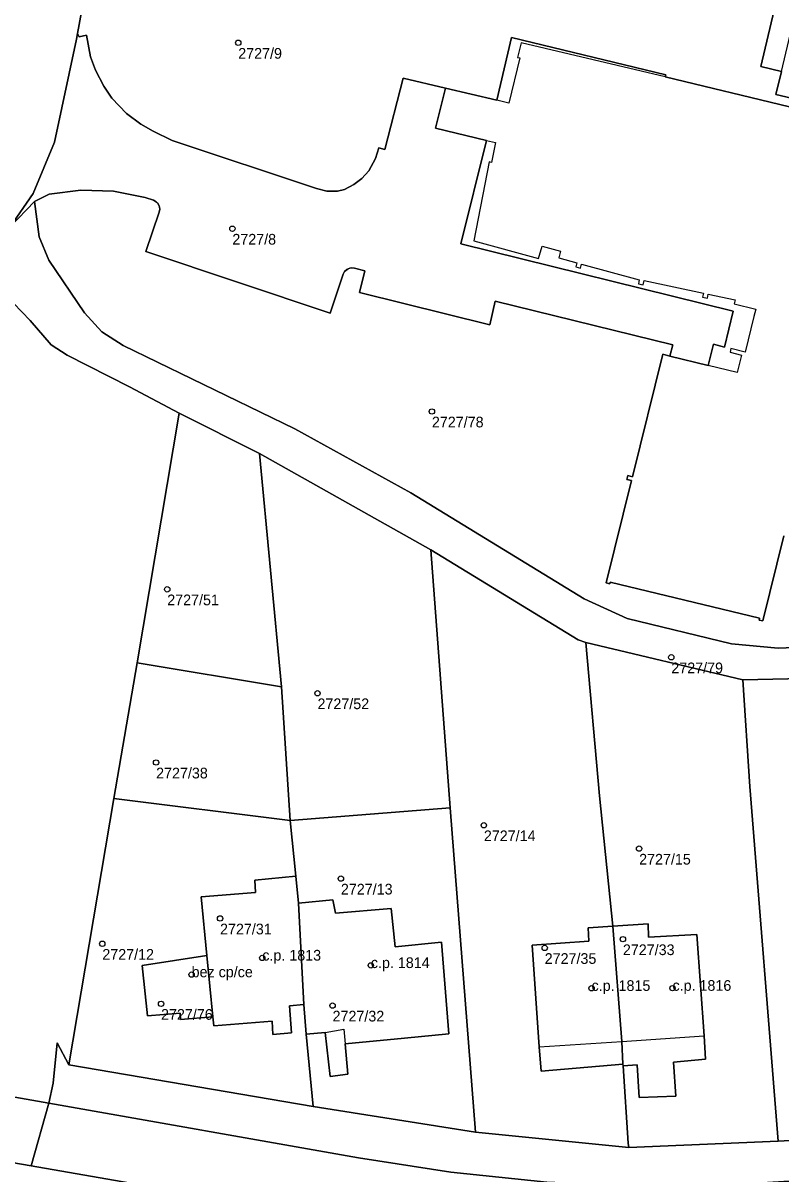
# Model space of a CAD drawing. Extents: x -878211 to -870363, y -1058464 to -1052522.
# Drawn here: x -873441.8 to -873370.9, y -1055807.3 to -1055699.6 of the extents above; entities that cross this region are included whole.
import ezdxf

# ---------------------------------------------------------------- set-up
doc = ezdxf.new("R2010")
doc.units = 0
for name, color, linetype in [('Vrstva 50', 7, 'Continuous'), ('Vrstva 51', 7, 'Continuous'), ('Vrstva 52', 7, 'Continuous')]:
    doc.layers.add(name, color=color, linetype=linetype)

msp = doc.modelspace()

# ---------------------------------------------------------------- linework, layer by layer
at = {"layer": 'Vrstva 50'}
for centre in [(-873421.64, -1055701.47994), (-873422.19, -1055718.86994), (-873403.53, -1055735.96994), (-873428.28, -1055752.60994), (-873381.14, -1055758.96994), (-873414.23, -1055762.32994), (-873429.32, -1055768.80994), (-873398.67, -1055774.67994), (-873384.15, -1055776.86994), (-873412.04, -1055779.66994), (-873423.34, -1055783.39994), (-873434.35, -1055785.76994), (-873385.67, -1055785.33994), (-873392.98, -1055786.15994), (-873419.39, -1055787.08994), (-873409.24, -1055787.78994), (-873426, -1055788.64994), (-873388.6, -1055789.92994), (-873381.03, -1055789.91994), (-873428.86, -1055791.38994), (-873412.82, -1055791.54994)]:
    msp.add_circle(centre, 0.25, dxfattribs=at)
at = {"layer": 'Vrstva 51'}
for points in [[(-873436.66, -1055700.61), (-873433.51, -1055683.48), (-873432.52, -1055680.36), (-873431.45, -1055677.87), (-873430.28, -1055675.92), (-873428.95, -1055674.42), (-873428.65, -1055674.07), (-873427.62, -1055673), (-873425.81, -1055671.88), (-873423.86, -1055671.56), (-873422.29, -1055665.68), (-873421.75, -1055663.61), (-873456.25, -1055657.13)], [(-873433.51, -1055683.48), (-873436.66, -1055700.61), (-873436.51, -1055700.92), (-873435.84, -1055700.78), (-873435.46, -1055702.78), (-873434.99, -1055704.03), (-873434.21, -1055705.53), (-873433.45, -1055706.65), (-873432.08, -1055708.08), (-873430.75, -1055709.08), (-873429.61, -1055709.75), (-873427.81, -1055710.61), (-873414.31, -1055715.11), (-873413.34, -1055715.36), (-873412.35, -1055715.35), (-873411.7, -1055715.21), (-873410.82, -1055714.75), (-873410.07, -1055714.19), (-873409.42, -1055713.46), (-873408.8, -1055712.31), (-873408.5, -1055711.32), (-873407.92, -1055711.46), (-873406.23, -1055704.8), (-873402.27, -1055705.72), (-873397.45, -1055706.84), (-873396.09, -1055700.98), (-873381.66, -1055704.47), (-873381.71, -1055704.67), (-873370.1, -1055707.48)], [(-873369.9, -1055706.66), (-873371.36, -1055706.31), (-873370.85, -1055704.17), (-873372.78, -1055703.71), (-873370.97, -1055696.02)], [(-873442.96, -1055718.71), (-873440.83, -1055715.59), (-873438.81, -1055710.78), (-873436.76, -1055701.15), (-873436.66, -1055700.61)], [(-873370.1, -1055707.48), (-873381.71, -1055704.67), (-873381.66, -1055704.47), (-873396.09, -1055700.98), (-873397.45, -1055706.84), (-873402.27, -1055705.72), (-873403.18, -1055709.46), (-873398.41, -1055710.61), (-873400.83, -1055720.29), (-873375.37, -1055726.6), (-873376.18, -1055729.94), (-873377.21, -1055729.68), (-873377.7, -1055731.67), (-873381.29, -1055730.79), (-873381.92, -1055730.62), (-873384.76, -1055742.07), (-873385.21, -1055741.96), (-873385.31, -1055742.33), (-873384.85, -1055742.44), (-873387.23, -1055752.01), (-873386.88, -1055752.1), (-873386.85, -1055751.93), (-873372.89, -1055755.32), (-873372.92, -1055755.49), (-873372.57, -1055755.57), (-873370.61, -1055747.62)], [(-873370.85, -1055704.17), (-873371.36, -1055706.31), (-873369.9, -1055706.66)], [(-873370.61, -1055747.62), (-873372.57, -1055755.57), (-873372.92, -1055755.49), (-873372.89, -1055755.32), (-873386.85, -1055751.93), (-873386.88, -1055752.1), (-873387.23, -1055752.01), (-873384.85, -1055742.44), (-873385.31, -1055742.33), (-873385.21, -1055741.96), (-873384.76, -1055742.07), (-873381.92, -1055730.62), (-873381.29, -1055730.79), (-873381, -1055729.73), (-873397.62, -1055725.66), (-873398.11, -1055727.87), (-873410.29, -1055724.85), (-873409.79, -1055722.82), (-873410.76, -1055722.57), (-873411.054, -1055722.539), (-873411.202, -1055722.561), (-873411.474, -1055722.678), (-873411.692, -1055722.879), (-873411.83, -1055723.14), (-873413.05, -1055726.78), (-873430.27, -1055721.01), (-873429.04, -1055717.32), (-873428.982, -1055717.035), (-873429.003, -1055716.825), (-873429.116, -1055716.557), (-873429.312, -1055716.344), (-873429.57, -1055716.21), (-873430.33, -1055715.96), (-873433.3, -1055715.37), (-873436.35, -1055715.26), (-873439.31, -1055715.65), (-873440.69, -1055716.33), (-873440.25, -1055719.64), (-873439.34, -1055721.81), (-873436.01, -1055726.73), (-873434.41, -1055728.51), (-873432.39, -1055729.79), (-873416.36, -1055737.59), (-873405.51, -1055743.59), (-873389.28, -1055753.51), (-873385.26, -1055755.34), (-873375.52, -1055757.71), (-873371.16, -1055758.1), (-873365.17, -1055757.87)], [(-873365.17, -1055757.87), (-873371.16, -1055758.1), (-873375.52, -1055757.71), (-873385.26, -1055755.34), (-873389.28, -1055753.51), (-873405.51, -1055743.59), (-873416.36, -1055737.59), (-873432.39, -1055729.79), (-873434.41, -1055728.51), (-873436.01, -1055726.73), (-873439.34, -1055721.81), (-873440.25, -1055719.64), (-873440.69, -1055716.33), (-873442.96, -1055718.71)], [(-873449.12, -1055798.96), (-873439.35, -1055800.68), (-873438.96, -1055798.82), (-873438.57, -1055795.04), (-873437.47, -1055797.08), (-873433.26, -1055772.17), (-873431.08, -1055759.5), (-873427.15, -1055736.14), (-873431.82, -1055733.68), (-873437.65, -1055730.7), (-873439.12, -1055729.73), (-873441.09, -1055727.45), (-873446.59, -1055721.79)], [(-873446.59, -1055721.79), (-873441.09, -1055727.45), (-873439.12, -1055729.73), (-873437.65, -1055730.7), (-873431.82, -1055733.68), (-873427.15, -1055736.14), (-873419.64, -1055739.9), (-873403.64, -1055748.9), (-873389.86, -1055757.34), (-873389.13, -1055757.58), (-873374.44, -1055761.09), (-873360.41, -1055760.75)], [(-873356.84, -1055803.41), (-873371.16, -1055804.22), (-873385.11, -1055804.82), (-873399.45, -1055803.39), (-873414.63, -1055800.99), (-873437.47, -1055797.08), (-873438.57, -1055795.04), (-873438.96, -1055798.82), (-873439.35, -1055800.68), (-873410.38, -1055805.78), (-873401.75, -1055807.14), (-873392.77, -1055808.06), (-873389.75, -1055808.18), (-873383.39, -1055808.45), (-873374.72, -1055808.25), (-873358.27, -1055807.27)], [(-873358.27, -1055807.27), (-873374.72, -1055808.25), (-873383.39, -1055808.45), (-873389.75, -1055808.18), (-873392.77, -1055808.06), (-873401.75, -1055807.14), (-873410.38, -1055805.78), (-873439.35, -1055800.68), (-873441, -1055806.55), (-873410.56, -1055811.85), (-873402.6, -1055813.06), (-873394.63, -1055814.05), (-873382.57, -1055814.48), (-873379.59, -1055814.46), (-873369.57, -1055814.1)], [(-873228.36, -1055803.11), (-873252.6, -1055804.97), (-873272.75, -1055806.45), (-873311.4, -1055809.36), (-873348.97, -1055812.62), (-873353.97, -1055813.04), (-873369.57, -1055814.1), (-873379.59, -1055814.46), (-873382.57, -1055814.48), (-873394.63, -1055814.05), (-873402.6, -1055813.06), (-873410.56, -1055811.85), (-873441, -1055806.55), (-873444.64, -1055805.92)]]:
    msp.add_lwpolyline(points, dxfattribs=at)
for points in [[(-873365.82, -1055688.26), (-873368.93, -1055688.45), (-873370.47, -1055693.3), (-873406.25, -1055684.72), (-873406.66, -1055686.58), (-873411.54, -1055685.43), (-873411.1, -1055683.58), (-873413.54, -1055683.01), (-873413.97, -1055684.86), (-873418.83, -1055683.75), (-873419.55, -1055686.7), (-873401.83, -1055690.7), (-873401.49, -1055688.82), (-873370.97, -1055696.02), (-873372.78, -1055703.71), (-873370.85, -1055704.17), (-873369.02, -1055696.48), (-873364.06, -1055697.74), (-873363.09, -1055693.88), (-873363.41, -1055693.8), (-873362.27, -1055689)], [(-873432.08, -1055708.08), (-873433.45, -1055706.65), (-873434.21, -1055705.53), (-873434.99, -1055704.03), (-873435.46, -1055702.78), (-873435.84, -1055700.78), (-873436.51, -1055700.92), (-873436.66, -1055700.61), (-873436.76, -1055701.15), (-873438.81, -1055710.78), (-873440.83, -1055715.59), (-873442.96, -1055718.71), (-873440.69, -1055716.33), (-873439.31, -1055715.65), (-873436.35, -1055715.26), (-873433.3, -1055715.37), (-873430.33, -1055715.96), (-873429.57, -1055716.21), (-873429.313, -1055716.344), (-873429.162, -1055716.492), (-873429.025, -1055716.748), (-873428.983, -1055717.035), (-873429.04, -1055717.32), (-873430.27, -1055721.01), (-873413.05, -1055726.78), (-873411.83, -1055723.14), (-873411.692, -1055722.878), (-873411.59, -1055722.768), (-873411.342, -1055722.607), (-873411.054, -1055722.538), (-873410.76, -1055722.57), (-873409.79, -1055722.82), (-873410.29, -1055724.85), (-873398.11, -1055727.87), (-873397.62, -1055725.66), (-873381, -1055729.73), (-873381.29, -1055730.79), (-873377.7, -1055731.67), (-873377.21, -1055729.68), (-873376.18, -1055729.94), (-873375.37, -1055726.6), (-873400.83, -1055720.29), (-873398.41, -1055710.61), (-873403.18, -1055709.46), (-873402.27, -1055705.72), (-873406.23, -1055704.8), (-873407.92, -1055711.46), (-873408.5, -1055711.32), (-873408.8, -1055712.31), (-873409.42, -1055713.46), (-873410.07, -1055714.19), (-873410.82, -1055714.75), (-873411.7, -1055715.21), (-873412.35, -1055715.35), (-873413.34, -1055715.36), (-873414.31, -1055715.11), (-873427.81, -1055710.61), (-873429.61, -1055709.75), (-873430.75, -1055709.08)], [(-873419.64, -1055739.9), (-873427.15, -1055736.14), (-873431.08, -1055759.5), (-873417.59, -1055761.72)], [(-873417.59, -1055761.72), (-873416.79, -1055774.24), (-873401.82, -1055773.04), (-873403.64, -1055748.9), (-873419.64, -1055739.9)], [(-873386.6, -1055784.13), (-873387.85, -1055771.92), (-873389.13, -1055757.58), (-873389.86, -1055757.34), (-873403.64, -1055748.9), (-873401.82, -1055773.04), (-873399.45, -1055803.39), (-873385.11, -1055804.82), (-873385.17, -1055804.43), (-873385.63, -1055797.18), (-873385.66, -1055797.04), (-873393.31, -1055797.69), (-873393.49, -1055795.4), (-873394.15, -1055785.9), (-873388.84, -1055785.53), (-873388.92, -1055784.29)], [(-873383.27, -1055785.15), (-873378.74, -1055784.91), (-873378.07, -1055794.37), (-873377.94, -1055796.57), (-873380.92, -1055796.84), (-873380.71, -1055800.01), (-873384.15, -1055800.16), (-873384.32, -1055797.09), (-873385.63, -1055797.18), (-873385.17, -1055804.43), (-873385.11, -1055804.82), (-873371.16, -1055804.22), (-873373.81, -1055771.05), (-873374.44, -1055761.09), (-873389.13, -1055757.58), (-873387.85, -1055771.92), (-873386.6, -1055784.13), (-873383.32, -1055783.91)], [(-873433.26, -1055772.17), (-873416.79, -1055774.24), (-873417.59, -1055761.72), (-873431.08, -1055759.5)], [(-873358.52, -1055797.5), (-873360.28, -1055797.54), (-873360.4, -1055796.84), (-873366.11, -1055797.35), (-873366.36, -1055795.07), (-873367.41, -1055782.68), (-873364.05, -1055782.4), (-873363.9, -1055784.05), (-873358.69, -1055783.57), (-873359.92, -1055769.68), (-873360.41, -1055760.75), (-873374.44, -1055761.09), (-873373.81, -1055771.05), (-873371.16, -1055804.22), (-873356.84, -1055803.41), (-873357.64, -1055795.09), (-873358.79, -1055795.14)], [(-873437.47, -1055797.08), (-873414.63, -1055800.99), (-873415.29, -1055794.21), (-873415.52, -1055791.46), (-873416.86, -1055791.58), (-873416.66, -1055794.1), (-873418.4, -1055794.25), (-873418.48, -1055793.02), (-873423.92, -1055793.46), (-873424.01, -1055792.6), (-873427.03, -1055792.85), (-873427.08, -1055792.26), (-873430.11, -1055792.51), (-873430.62, -1055787.8), (-873424.58, -1055786.88), (-873425.12, -1055781.38), (-873420.01, -1055780.98), (-873420.1, -1055779.81), (-873416.25, -1055779.43), (-873416.79, -1055774.24), (-873433.26, -1055772.17)], [(-873411.63, -1055795.12), (-873411.38, -1055797.98), (-873413.05, -1055798.17), (-873413.51, -1055794.06), (-873415.29, -1055794.21), (-873414.63, -1055800.99), (-873399.45, -1055803.39), (-873401.82, -1055773.04), (-873416.79, -1055774.24), (-873416.25, -1055779.43), (-873416.01, -1055781.96), (-873412.78, -1055781.65), (-873412.55, -1055782.92), (-873407.34, -1055782.47), (-873406.97, -1055786.07), (-873402.64, -1055785.62), (-873401.95, -1055794.19), (-873406.08, -1055794.59)], [(-873415.52, -1055791.46), (-873416.01, -1055781.96), (-873416.25, -1055779.43), (-873420.1, -1055779.81), (-873420.01, -1055780.98), (-873425.12, -1055781.38), (-873424.58, -1055786.88), (-873424.01, -1055792.6), (-873423.92, -1055793.46), (-873418.48, -1055793.02), (-873418.4, -1055794.25), (-873416.66, -1055794.1), (-873416.86, -1055791.58)], [(-873415.52, -1055791.46), (-873415.29, -1055794.21), (-873413.51, -1055794.06), (-873413.05, -1055798.17), (-873411.38, -1055797.98), (-873411.63, -1055795.12), (-873406.08, -1055794.59), (-873401.95, -1055794.19), (-873402.64, -1055785.62), (-873406.97, -1055786.07), (-873407.34, -1055782.47), (-873412.55, -1055782.92), (-873412.78, -1055781.65), (-873416.01, -1055781.96)], [(-873386.6, -1055784.13), (-873388.92, -1055784.29), (-873388.84, -1055785.53), (-873394.15, -1055785.9), (-873393.49, -1055795.4), (-873393.31, -1055797.69), (-873385.66, -1055797.04), (-873385.77, -1055794.9)], [(-873385.66, -1055797.04), (-873385.63, -1055797.18), (-873384.32, -1055797.09), (-873384.15, -1055800.16), (-873380.71, -1055800.01), (-873380.92, -1055796.84), (-873377.94, -1055796.57), (-873378.07, -1055794.37), (-873378.74, -1055784.91), (-873383.27, -1055785.15), (-873383.32, -1055783.91), (-873386.6, -1055784.13), (-873385.77, -1055794.9)], [(-873424.58, -1055786.88), (-873430.62, -1055787.8), (-873430.11, -1055792.51), (-873427.08, -1055792.26), (-873427.03, -1055792.85), (-873424.01, -1055792.6)], [(-873452.06, -1055804.6), (-873444.64, -1055805.92), (-873441, -1055806.55), (-873439.35, -1055800.68), (-873449.12, -1055798.96), (-873450.06, -1055798.57), (-873450.73, -1055797.82)]]:
    msp.add_lwpolyline(points, close=True, dxfattribs=at)
at = {"layer": 'Vrstva 52'}
for points in [[(-873370.1, -1055707.48), (-873381.71, -1055704.67), (-873395.19, -1055701.47), (-873395.52, -1055702.86), (-873395.32, -1055702.9), (-873396.34, -1055707.13), (-873397.45, -1055706.84)], [(-873397.45, -1055706.84), (-873402.27, -1055705.72), (-873403.18, -1055709.46), (-873398.41, -1055710.61), (-873397.58, -1055710.81), (-873397.97, -1055712.67), (-873398.16, -1055712.63), (-873399.61, -1055720.01), (-873393.55, -1055721.66), (-873393.23, -1055720.5), (-873391.5, -1055720.97), (-873391.67, -1055721.6), (-873389.96, -1055722.06), (-873390.06, -1055722.45), (-873389.63, -1055722.56), (-873389.53, -1055722.18), (-873384.14, -1055723.64), (-873384.21, -1055724.03), (-873383.77, -1055724.12), (-873383.69, -1055723.73), (-873378.12, -1055724.9), (-873378.21, -1055725.29), (-873377.77, -1055725.38), (-873377.68, -1055724.99), (-873375.16, -1055725.52), (-873375.26, -1055725.91), (-873373.24, -1055726.41), (-873373.41, -1055727.09), (-873374.24, -1055730.42), (-873375.56, -1055730.09), (-873375.64, -1055730.43), (-873374.57, -1055730.69), (-873374.98, -1055732.34), (-873377.7, -1055731.67), (-873381.29, -1055730.79), (-873381.92, -1055730.62), (-873384.76, -1055742.07), (-873385.21, -1055741.96), (-873385.31, -1055742.33), (-873384.85, -1055742.44), (-873387.23, -1055752.01), (-873386.88, -1055752.1), (-873386.85, -1055751.93), (-873372.89, -1055755.32), (-873372.92, -1055755.49), (-873372.57, -1055755.57), (-873370.61, -1055747.62)]]:
    msp.add_lwpolyline(points, dxfattribs=at)
for points in [[(-873416.25, -1055779.43), (-873420.1, -1055779.81), (-873420.01, -1055780.98), (-873425.12, -1055781.38), (-873424.58, -1055786.88), (-873424.01, -1055792.6), (-873423.92, -1055793.46), (-873418.48, -1055793.02), (-873418.4, -1055794.25), (-873416.66, -1055794.1), (-873416.86, -1055791.58), (-873415.52, -1055791.46), (-873416.01, -1055781.96)], [(-873412.78, -1055781.65), (-873416.01, -1055781.96), (-873415.52, -1055791.46), (-873415.29, -1055794.21), (-873413.51, -1055794.06), (-873411.77, -1055793.76), (-873411.63, -1055795.12), (-873406.08, -1055794.59), (-873401.95, -1055794.19), (-873402.64, -1055785.62), (-873406.97, -1055786.07), (-873407.34, -1055782.47), (-873412.55, -1055782.92)], [(-873388.84, -1055785.53), (-873394.15, -1055785.9), (-873393.49, -1055795.4), (-873385.77, -1055794.9), (-873386.6, -1055784.13), (-873388.92, -1055784.29)], [(-873383.32, -1055783.91), (-873386.6, -1055784.13), (-873385.77, -1055794.9), (-873378.07, -1055794.37), (-873378.74, -1055784.91), (-873383.27, -1055785.15)], [(-873424.58, -1055786.88), (-873430.62, -1055787.8), (-873430.11, -1055792.51), (-873427.08, -1055792.26), (-873427.03, -1055792.85), (-873424.01, -1055792.6)]]:
    msp.add_lwpolyline(points, close=True, dxfattribs=at)

# ---------------------------------------------------------------- texts
at = {"layer": 'Vrstva 50'}
for s, p in [('2727/9', (-873421.64, -1055702.969)), ('2727/8', (-873422.19, -1055720.359)), ('2727/78', (-873403.53, -1055737.459)), ('2727/51', (-873428.28, -1055754.099)), ('2727/79', (-873381.14, -1055760.459)), ('2727/52', (-873414.23, -1055763.819)), ('2727/38', (-873429.32, -1055770.299)), ('2727/14', (-873398.67, -1055776.169)), ('2727/15', (-873384.15, -1055778.359)), ('2727/13', (-873412.04, -1055781.159)), ('2727/31', (-873423.34, -1055784.889)), ('2727/12', (-873434.35, -1055787.259)), ('c.p. 1813', (-873419.39, -1055787.34)), ('2727/35', (-873392.98, -1055787.649)), ('2727/33', (-873385.67, -1055786.829)), ('c.p. 1814', (-873409.24, -1055788.04)), ('bez cp/ce', (-873426, -1055788.899)), ('c.p. 1815', (-873388.6, -1055790.179)), ('c.p. 1816', (-873381.03, -1055790.169)), ('2727/76', (-873428.86, -1055792.879)), ('2727/32', (-873412.82, -1055793.039))]:
    msp.add_text(s, height=0.999996, dxfattribs=at).set_placement(p)

doc.saveas('drawing.dxf')
